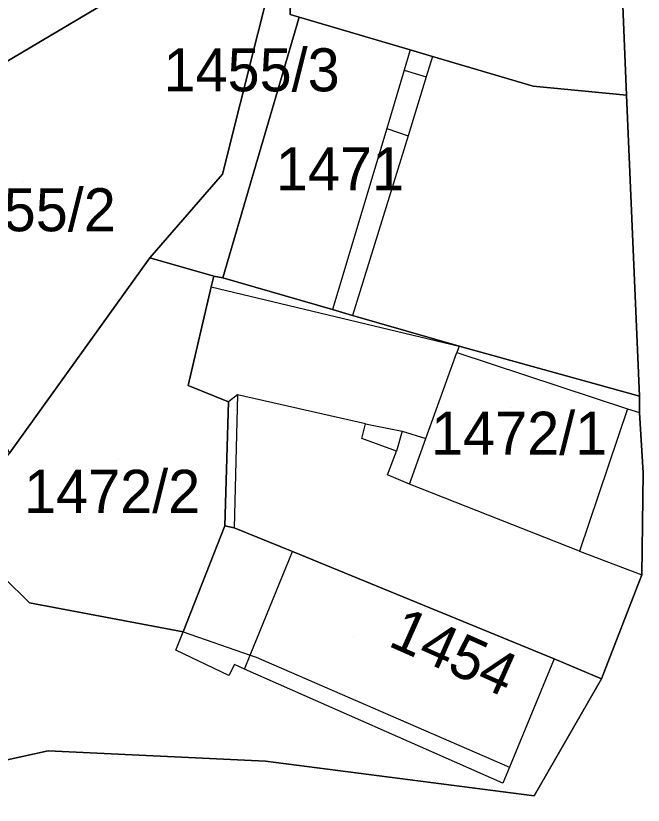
# Model space of a CAD drawing. Extents: x -263943 to -261149, y -1236934 to -1230686.
# Drawn here: x -262759.97 to -262730.84, y -1235258.01 to -1235221.34 of the extents above; entities that cross this region are included whole.
import ezdxf

# ---------------------------------------------------------------- set-up
doc = ezdxf.new("R2010")
doc.units = 0
for name, color, linetype in [('body_kn', 7, 'Continuous'), ('kladpar_druhypozemkov', 7, 'Continuous'), ('kladpar_hranice', 7, 'Continuous'), ('kladpar_parcelnecisla', 7, 'Continuous'), ('kladpar_plochy', 7, 'Continuous'), ('zappar_hrandruhpozemk', 7, 'Continuous')]:
    doc.layers.add(name, color=color, linetype=linetype)

msp = doc.modelspace()

# ---------------------------------------------------------------- linework, layer by layer
at = {"layer": 'body_kn'}
for p, q in [((-262746.81, -1235221.4), (-262746.81, -1235221.4)), ((-262746.81, -1235221.4), (-262746.81, -1235221.4)), ((-262741.66, -1235222.92), (-262741.66, -1235222.92)), ((-262741.66, -1235222.92), (-262741.66, -1235222.92)), ((-262740.63, -1235223.23), (-262740.63, -1235223.23)), ((-262740.63, -1235223.23), (-262740.63, -1235223.23)), ((-262741.94, -1235223.86), (-262741.94, -1235223.86)), ((-262741.94, -1235223.86), (-262741.94, -1235223.86)), ((-262740.92, -1235224.18), (-262740.92, -1235224.18)), ((-262735.95, -1235224.61), (-262735.95, -1235224.61)), ((-262747.9, -1235225.11), (-262747.9, -1235225.11)), ((-262731.62, -1235225.03), (-262731.62, -1235225.03)), ((-262731.62, -1235225.03), (-262731.62, -1235225.03)), ((-262742.75, -1235226.58), (-262742.75, -1235226.58)), ((-262742.75, -1235226.58), (-262742.75, -1235226.58)), ((-262741.76, -1235226.91), (-262741.76, -1235226.91)), ((-262741.76, -1235226.91), (-262741.76, -1235226.91)), ((-262750.38, -1235228.69), (-262750.38, -1235228.69)), ((-262748.99, -1235228.85), (-262748.99, -1235228.85)), ((-262753.75, -1235232.59), (-262753.75, -1235232.59)), ((-262750.78, -1235233.43), (-262750.78, -1235233.43)), ((-262750.36, -1235233.52), (-262750.36, -1235233.52)), ((-262750.9, -1235233.93), (-262750.9, -1235233.93)), ((-262750.9, -1235233.93), (-262750.9, -1235233.93)), ((-262745.26, -1235234.99), (-262745.26, -1235234.99)), ((-262744.34, -1235235.26), (-262744.34, -1235235.26)), ((-262739.49, -1235236.98), (-262739.49, -1235236.98)), ((-262739.49, -1235236.98), (-262739.49, -1235236.98)), ((-262739.39, -1235236.69), (-262739.39, -1235236.69)), ((-262739.39, -1235236.69), (-262739.39, -1235236.69)), ((-262751.96, -1235238.52), (-262751.96, -1235238.52)), ((-262751.96, -1235238.52), (-262751.96, -1235238.52)), ((-262749.67, -1235238.94), (-262749.67, -1235238.94)), ((-262749.67, -1235238.94), (-262749.67, -1235238.94)), ((-262731.01, -1235239.01), (-262731.01, -1235239.01)), ((-262750.09, -1235239.28), (-262750.09, -1235239.28)), ((-262731.57, -1235239.59), (-262731.57, -1235239.59)), ((-262731.01, -1235239.77), (-262731.01, -1235239.77)), ((-262743.73, -1235240.29), (-262743.73, -1235240.29)), ((-262743.73, -1235240.29), (-262743.73, -1235240.29)), ((-262742.03, -1235240.63), (-262742.03, -1235240.63)), ((-262743.9, -1235240.97), (-262743.9, -1235240.97)), ((-262740.93, -1235240.97), (-262740.93, -1235240.97)), ((-262742.29, -1235241.56), (-262742.29, -1235241.56)), ((-262742.71, -1235242.66), (-262742.71, -1235242.66)), ((-262730.84, -1235242.57), (-262730.84, -1235242.57)), ((-262730.84, -1235242.57), (-262730.84, -1235242.57)), ((-262741.69, -1235243.09), (-262741.69, -1235243.09)), ((-262741.69, -1235243.09), (-262741.69, -1235243.09)), ((-262750.26, -1235245.04), (-262750.26, -1235245.04)), ((-262749.83, -1235245.13), (-262749.83, -1235245.13)), ((-262747.12, -1235246.23), (-262747.12, -1235246.23)), ((-262733.8, -1235246.21), (-262733.8, -1235246.21)), ((-262730.91, -1235247.31), (-262730.91, -1235247.31)), ((-262759.33, -1235248.61), (-262759.33, -1235248.61)), ((-262752.2, -1235249.96), (-262752.2, -1235249.96)), ((-262752.2, -1235249.96), (-262752.2, -1235249.96)), ((-262752.54, -1235250.81), (-262752.54, -1235250.81)), ((-262749.09, -1235251.04), (-262749.09, -1235251.04)), ((-262748.81, -1235251.14), (-262748.81, -1235251.14)), ((-262734.98, -1235251.21), (-262734.98, -1235251.21)), ((-262734.98, -1235251.21), (-262734.98, -1235251.21)), ((-262749.82, -1235251.48), (-262749.82, -1235251.48)), ((-262750.08, -1235251.99), (-262750.08, -1235251.99)), ((-262749.35, -1235251.69), (-262749.35, -1235251.69)), ((-262732.77, -1235252.14), (-262732.77, -1235252.14)), ((-262758.47, -1235255.48), (-262758.47, -1235255.48)), ((-262748.38, -1235255.97), (-262748.38, -1235255.97)), ((-262748.38, -1235255.97), (-262748.38, -1235255.97)), ((-262737.05, -1235256.24), (-262737.05, -1235256.24)), ((-262737.35, -1235256.98), (-262737.35, -1235256.98)), ((-262735.9, -1235257.57), (-262735.9, -1235257.57))]:
    msp.add_line(p, q, dxfattribs=at)
at = {"layer": 'kladpar_druhypozemkov'}
for p, q in [((-262748.05, -1235223.12), (-262748.05, -1235223.12)), ((-262745.53, -1235227.83), (-262745.53, -1235227.83)), ((-262759.67, -1235229.05), (-262759.67, -1235229.05)), ((-262737.02, -1235239.53), (-262737.02, -1235239.53)), ((-262755.22, -1235241.93), (-262755.22, -1235241.93)), ((-262744.27, -1235250.15), (-262744.27, -1235250.15))]:
    msp.add_line(p, q, dxfattribs=at)
at = {"layer": 'kladpar_hranice'}
for points in [[(-262736.42, -1235202.69), (-262733.14, -1235202.21), (-262733.1, -1235203.47), (-262733, -1235206.22), (-262737.58, -1235208.42), (-262747.07, -1235215.55), (-262767.08, -1235227.43), (-262773.28, -1235214.22), (-262758.74, -1235207.82), (-262757.35, -1235207.17), (-262757.1, -1235207.67), (-262751.56, -1235205.16), (-262748.52, -1235204.08), (-262748.38, -1235204.43), (-262738.27, -1235202.96), (-262736.42, -1235202.69)], [(-262731.88, -1235218.59), (-262731.62, -1235225.03), (-262735.95, -1235224.61), (-262740.63, -1235223.23), (-262741.66, -1235222.92), (-262746.81, -1235221.4), (-262747.23, -1235221.28), (-262747.07, -1235215.55), (-262737.58, -1235208.42), (-262733, -1235206.22), (-262732.48, -1235212.23), (-262731.88, -1235218.59)], [(-262760.27, -1235241.66), (-262767.08, -1235227.43), (-262747.07, -1235215.55), (-262750.38, -1235228.69), (-262753.75, -1235232.59), (-262760.27, -1235241.66)], [(-262746.81, -1235221.4), (-262747.9, -1235225.11), (-262748.99, -1235228.85), (-262750.36, -1235233.52), (-262750.78, -1235233.43), (-262753.75, -1235232.59), (-262750.38, -1235228.69), (-262747.07, -1235215.55), (-262747.23, -1235221.28), (-262746.81, -1235221.4)], [(-262824.94, -1235281.06), (-262815.11, -1235277.57), (-262808.24, -1235273.07), (-262806.04, -1235269.51), (-262802.06, -1235267.98), (-262793.07, -1235264.92), (-262780.69, -1235261.26), (-262767.37, -1235257.43), (-262758.47, -1235255.48), (-262748.38, -1235255.97), (-262735.9, -1235257.57), (-262732.77, -1235252.14), (-262730.91, -1235247.31), (-262730.84, -1235242.57), (-262731.01, -1235239.77), (-262731.01, -1235239.01), (-262731.62, -1235225.03), (-262731.88, -1235218.59)], [(-262731.62, -1235225.03), (-262731.01, -1235239.01), (-262739.39, -1235236.69), (-262744.34, -1235235.26), (-262745.26, -1235234.99), (-262750.36, -1235233.52), (-262748.99, -1235228.85), (-262747.9, -1235225.11), (-262746.81, -1235221.4), (-262741.66, -1235222.92), (-262740.63, -1235223.23), (-262735.95, -1235224.61), (-262731.62, -1235225.03)], [(-262751.96, -1235238.52), (-262750.09, -1235239.28), (-262750.26, -1235245.04), (-262752.2, -1235249.96), (-262759.33, -1235248.61), (-262760.52, -1235247.43), (-262762.73, -1235244.97), (-262760.27, -1235241.66), (-262753.75, -1235232.59), (-262750.78, -1235233.43), (-262750.9, -1235233.93), (-262751.96, -1235238.52)], [(-262730.84, -1235242.57), (-262730.91, -1235247.31), (-262732.77, -1235252.14), (-262734.98, -1235251.21), (-262747.12, -1235246.23), (-262749.83, -1235245.13), (-262750.26, -1235245.04), (-262750.09, -1235239.28), (-262751.96, -1235238.52), (-262750.9, -1235233.93), (-262750.78, -1235233.43), (-262750.36, -1235233.52), (-262745.26, -1235234.99), (-262744.34, -1235235.26), (-262739.39, -1235236.69), (-262731.01, -1235239.01), (-262731.01, -1235239.77), (-262730.84, -1235242.57)], [(-262748.38, -1235255.97), (-262758.47, -1235255.48), (-262767.37, -1235257.43), (-262772.22, -1235253.63), (-262767.56, -1235249.3), (-262767.13, -1235248.88), (-262765.61, -1235247.6), (-262762.73, -1235244.97), (-262760.52, -1235247.43), (-262759.33, -1235248.61), (-262752.2, -1235249.96), (-262750.26, -1235245.04), (-262749.83, -1235245.13), (-262747.12, -1235246.23), (-262734.98, -1235251.21), (-262732.77, -1235252.14), (-262735.9, -1235257.57), (-262748.38, -1235255.97)]]:
    msp.add_lwpolyline(points, dxfattribs=at)
at = {"layer": 'kladpar_plochy'}
for points in [[(-262736.42, -1235202.69), (-262733.14, -1235202.21), (-262733.1, -1235203.47), (-262733, -1235206.22), (-262737.58, -1235208.42), (-262747.07, -1235215.55), (-262767.08, -1235227.43), (-262773.28, -1235214.22), (-262758.74, -1235207.82), (-262757.35, -1235207.17), (-262757.1, -1235207.67), (-262751.56, -1235205.16), (-262748.52, -1235204.08), (-262748.38, -1235204.43), (-262738.27, -1235202.96)], [(-262731.88, -1235218.59), (-262731.62, -1235225.03), (-262735.95, -1235224.61), (-262740.63, -1235223.23), (-262741.66, -1235222.92), (-262746.81, -1235221.4), (-262747.23, -1235221.28), (-262747.07, -1235215.55), (-262737.58, -1235208.42), (-262733, -1235206.22), (-262732.48, -1235212.23)], [(-262760.27, -1235241.66), (-262767.08, -1235227.43), (-262747.07, -1235215.55), (-262750.38, -1235228.69), (-262753.75, -1235232.59)], [(-262746.81, -1235221.4), (-262747.9, -1235225.11), (-262748.99, -1235228.85), (-262750.36, -1235233.52), (-262750.78, -1235233.43), (-262753.75, -1235232.59), (-262750.38, -1235228.69), (-262747.07, -1235215.55), (-262747.23, -1235221.28)], [(-262731.62, -1235225.03), (-262731.01, -1235239.01), (-262739.39, -1235236.69), (-262744.34, -1235235.26), (-262745.26, -1235234.99), (-262750.36, -1235233.52), (-262748.99, -1235228.85), (-262747.9, -1235225.11), (-262746.81, -1235221.4), (-262741.66, -1235222.92), (-262740.63, -1235223.23), (-262735.95, -1235224.61)], [(-262751.96, -1235238.52), (-262750.09, -1235239.28), (-262750.26, -1235245.04), (-262752.2, -1235249.96), (-262759.33, -1235248.61), (-262760.52, -1235247.43), (-262762.73, -1235244.97), (-262760.27, -1235241.66), (-262753.75, -1235232.59), (-262750.78, -1235233.43), (-262750.9, -1235233.93)], [(-262730.84, -1235242.57), (-262730.91, -1235247.31), (-262732.77, -1235252.14), (-262734.98, -1235251.21), (-262747.12, -1235246.23), (-262749.83, -1235245.13), (-262750.26, -1235245.04), (-262750.09, -1235239.28), (-262751.96, -1235238.52), (-262750.9, -1235233.93), (-262750.78, -1235233.43), (-262750.36, -1235233.52), (-262745.26, -1235234.99), (-262744.34, -1235235.26), (-262739.39, -1235236.69), (-262731.01, -1235239.01), (-262731.01, -1235239.77)], [(-262748.38, -1235255.97), (-262758.47, -1235255.48), (-262767.37, -1235257.43), (-262772.22, -1235253.63), (-262767.56, -1235249.3), (-262767.13, -1235248.88), (-262765.61, -1235247.6), (-262762.73, -1235244.97), (-262760.52, -1235247.43), (-262759.33, -1235248.61), (-262752.2, -1235249.96), (-262750.26, -1235245.04), (-262749.83, -1235245.13), (-262747.12, -1235246.23), (-262734.98, -1235251.21), (-262732.77, -1235252.14), (-262735.9, -1235257.57)]]:
    msp.add_lwpolyline(points, close=True, dxfattribs=at)
msp.add_lwpolyline([(-262824.94, -1235281.06), (-262815.11, -1235277.57), (-262808.24, -1235273.07), (-262806.04, -1235269.51), (-262802.06, -1235267.98), (-262793.07, -1235264.92), (-262780.69, -1235261.26), (-262767.37, -1235257.43), (-262758.47, -1235255.48), (-262748.38, -1235255.97), (-262735.9, -1235257.57), (-262732.77, -1235252.14), (-262730.91, -1235247.31), (-262730.84, -1235242.57), (-262731.01, -1235239.77), (-262731.01, -1235239.01), (-262731.62, -1235225.03), (-262731.88, -1235218.59)], dxfattribs=at)
at = {"layer": 'zappar_hrandruhpozemk'}
for p, q in [((-262741.94, -1235223.86), (-262740.92, -1235224.18)), ((-262742.75, -1235226.58), (-262741.76, -1235226.91)), ((-262741.76, -1235226.91), (-262744.34, -1235235.26)), ((-262750.9, -1235233.93), (-262739.39, -1235236.69)), ((-262739.39, -1235236.69), (-262739.49, -1235236.98)), ((-262739.49, -1235236.98), (-262731.57, -1235239.59)), ((-262749.67, -1235238.94), (-262749.83, -1235245.13)), ((-262731.57, -1235239.59), (-262733.8, -1235246.21)), ((-262731.57, -1235239.59), (-262731.01, -1235239.77)), ((-262743.73, -1235240.29), (-262742.03, -1235240.63)), ((-262742.03, -1235240.63), (-262742.29, -1235241.56)), ((-262742.03, -1235240.63), (-262740.93, -1235240.97)), ((-262749.09, -1235251.04), (-262747.12, -1235246.23)), ((-262733.8, -1235246.21), (-262730.91, -1235247.31)), ((-262752.2, -1235249.96), (-262749.09, -1235251.04)), ((-262749.35, -1235251.69), (-262749.09, -1235251.04)), ((-262749.09, -1235251.04), (-262748.81, -1235251.14)), ((-262748.81, -1235251.14), (-262737.05, -1235256.24)), ((-262737.35, -1235256.98), (-262749.35, -1235251.69))]:
    msp.add_line(p, q, dxfattribs=at)
for points in [[(-262741.66, -1235222.92), (-262741.94, -1235223.86), (-262742.75, -1235226.58), (-262745.26, -1235234.99)], [(-262740.63, -1235223.23), (-262740.92, -1235224.18), (-262741.76, -1235226.91)], [(-262733.8, -1235246.21), (-262741.69, -1235243.09), (-262740.93, -1235240.97), (-262739.49, -1235236.98)], [(-262741.69, -1235243.09), (-262742.71, -1235242.66), (-262742.29, -1235241.56), (-262743.9, -1235240.97), (-262743.73, -1235240.29), (-262749.67, -1235238.94), (-262750.09, -1235239.28)], [(-262749.35, -1235251.69), (-262749.82, -1235251.48), (-262750.08, -1235251.99), (-262752.54, -1235250.81), (-262752.2, -1235249.96)], [(-262734.98, -1235251.21), (-262737.05, -1235256.24), (-262737.35, -1235256.98)]]:
    msp.add_lwpolyline(points, dxfattribs=at)

# ---------------------------------------------------------------- texts
at = {"layer": 'kladpar_parcelnecisla'}
for s, p in [('1455/3', (-262753.113, -1235224.85)), ('1455/2', (-262763.507, -1235231.35)), ('1472/1', (-262740.69, -1235241.73)), ('1472/2', (-262759.587, -1235244.43))]:
    msp.add_text(s, height=2, dxfattribs=at).set_placement(p)
for s, rotation, p in [('1471', 360, (-262747.894, -1235229.45)), ('1454', 336, (-262742.744, -1235250.583))]:
    msp.add_text(s, height=2, rotation=rotation, dxfattribs=at).set_placement(p)

doc.saveas('drawing.dxf')
